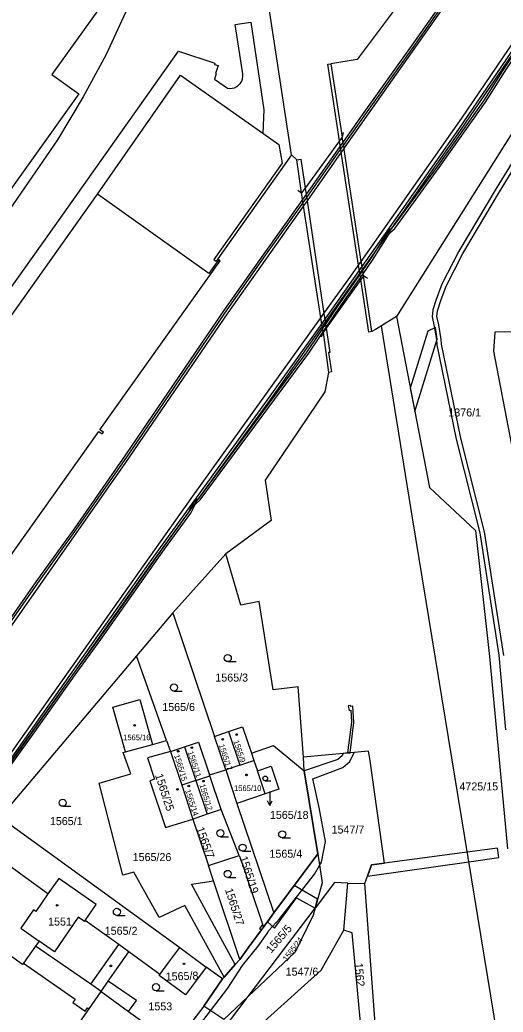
# Model space of a CAD drawing. Extents: x -756746 to -753363, y -1166406 to -1161727.
# Drawn here: x -755243 to -755140.3, y -1164061.5 to -1163850.8 of the extents above; entities that cross this region are included whole.
import ezdxf

# ---------------------------------------------------------------- set-up
doc = ezdxf.new("R2010")
doc.units = 0
for name, color, linetype in [('Hranice parcel', 7, 'Continuous'), ('Parcelní čísla', 7, 'Continuous'), ('Pop  PČ popisy', 7, 'Continuous'), ('Vnitřní kresba', 7, 'Continuous'), ('Věcná břemena k části', 7, 'Continuous'), ('Značky budov', 7, 'Continuous'), ('Značky kultur', 7, 'Continuous')]:
    doc.layers.add(name, color=color, linetype=linetype)

msp = doc.modelspace()

# ---------------------------------------------------------------- linework, layer by layer
at = {"layer": 'Hranice parcel'}
for p, q in [((-755185.29, -1163879.41), (-755200.67, -1163778.19)), ((-755134.7, -1163868.81), (-755162.99, -1163913.8)), ((-755174.12, -1163878.05), (-755174.48, -1163875.65)), ((-755185.29, -1163879.41), (-755201.28, -1163902.03)), ((-755168.21, -1163916.99), (-755170, -1163905.17)), ((-755162.99, -1163913.8), (-755166.14, -1163915.73)), ((-755199.2, -1163964.15), (-755210.49, -1163976.73)), ((-755210.49, -1163976.73), (-755218.18, -1163985.83)), ((-755210.49, -1163976.73), (-755201.64, -1164002.95)), ((-755218.18, -1163985.83), (-755247.18, -1164020.15)), ((-755211.8, -1164003.86), (-755218.18, -1163985.83)), ((-755201.64, -1164002.95), (-755198.65, -1164001.94)), ((-755198.65, -1164001.94), (-755196.25, -1164009.06)), ((-755214.79, -1164004.68), (-755211.8, -1164003.86)), ((-755211.8, -1164003.86), (-755210.99, -1164006.16)), ((-755199.25, -1164010.07), (-755201.64, -1164002.95)), ((-755220.54, -1164006.22), (-755214.79, -1164004.68)), ((-755210.99, -1164006.16), (-755208, -1164005.17)), ((-755210.99, -1164006.16), (-755208.59, -1164013.34)), ((-755208, -1164005.17), (-755205.6, -1164012.34)), ((-755196.25, -1164009.06), (-755193.25, -1164008.05)), ((-755193.77, -1164006.53), (-755193.25, -1164008.05)), ((-755193.25, -1164008.05), (-755192.5, -1164010.28)), ((-755182.61, -1164010.3), (-755182.7, -1164007.34)), ((-755202.66, -1164011.14), (-755199.25, -1164010.07)), ((-755196.25, -1164009.06), (-755199.25, -1164010.07)), ((-755199.25, -1164010.07), (-755196.85, -1164017.18)), ((-755190.86, -1164015.16), (-755192.5, -1164010.28)), ((-755179.68, -1164027.89), (-755182.61, -1164010.3)), ((-755205.6, -1164012.34), (-755208.59, -1164013.34)), ((-755205.6, -1164012.34), (-755202.6, -1164011.34)), ((-755205.6, -1164012.34), (-755203.19, -1164019.51)), ((-755202.6, -1164011.34), (-755202.66, -1164011.14)), ((-755200.19, -1164018.5), (-755202.6, -1164011.34)), ((-755208.59, -1164013.34), (-755206.2, -1164020.51)), ((-755190.86, -1164015.16), (-755196.85, -1164017.18)), ((-755200.19, -1164018.5), (-755203.19, -1164019.51)), ((-755196.41, -1164028.24), (-755200.19, -1164018.5)), ((-755196.85, -1164017.18), (-755188.99, -1164040.47)), ((-755247.18, -1164020.15), (-755208.99, -1164047.83)), ((-755206.2, -1164020.51), (-755202.91, -1164030.37)), ((-755236.99, -1164036.38), (-755251.92, -1164025.59)), ((-755202.91, -1164030.37), (-755196.41, -1164028.24)), ((-755188.99, -1164040.47), (-755179.68, -1164027.89)), ((-755179.68, -1164027.89), (-755178.79, -1164034.04)), ((-755178.79, -1164034.04), (-755180.24, -1164039.42)), ((-755174.14, -1164044.14), (-755173.3, -1164034.13)), ((-755173.3, -1164034.13), (-755169.71, -1164034.24)), ((-755167.38, -1164065.83), (-755169.71, -1164034.24)), ((-755194.48, -1164058.22), (-755180.24, -1164039.42)), ((-755180.24, -1164039.42), (-755180.66, -1164040.95)), ((-755191.22, -1164043.46), (-755188.99, -1164040.47)), ((-755208.99, -1164047.83), (-755203.38, -1164051.95)), ((-755213.2, -1164053.5), (-755219.8, -1164048.7)), ((-755199.93, -1164054.48), (-755203.38, -1164051.95)), ((-755203.9, -1164060.26), (-755199.93, -1164054.48)), ((-755199.93, -1164054.48), (-755199.6, -1164054.1)), ((-755204.2, -1164071.05), (-755194.48, -1164058.22)), ((-755194.48, -1164058.22), (-755199.63, -1164063.08)), ((-755203.9, -1164060.26), (-755210.12, -1164068.37)), ((-755199.63, -1164063.08), (-755203.9, -1164060.26))]:
    msp.add_line(p, q, dxfattribs=at)
for points in [[(-755170.47, -1163902.07), (-755149.1, -1163871.68), (-755114.4, -1163820.53), (-755093.07, -1163789.4), (-755085.78, -1163778.92), (-755083.34, -1163775.4), (-755081.35, -1163772.53), (-755080.14, -1163770.78), (-755065.63, -1163755.96), (-755052.51, -1163736.85), (-755049.48, -1163728.9), (-755039.17, -1163712.26), (-755009.01, -1163669.45), (-754999.41, -1163656.39), (-754954.13, -1163594.69), (-754930.57, -1163560.13), (-754908.98, -1163528.56), (-754897.87, -1163516.77), (-754885.58, -1163499.8), (-754882.52, -1163493.73), (-754880.64, -1163487.15)], [(-755174.12, -1163878.05), (-755174.05, -1163877.95), (-755139.66, -1163829.27), (-755130.64, -1163811.34), (-755118.79, -1163792.86), (-755111.23, -1163783.78), (-755097.41, -1163768.01), (-755096.78, -1163766.91), (-755096.33, -1163766.28), (-755094.31, -1163763.43), (-755093.86, -1163762.79), (-755080.53, -1163744.41), (-755074.29, -1163735.44), (-755066.05, -1163724.12)], [(-755218.89, -1163845.62), (-755224.64, -1163858.16), (-755229.52, -1163867.15), (-755234.95, -1163876.24), (-755249.06, -1163896.63), (-755250.99, -1163895.24), (-755258.04, -1163905.09), (-755296.18, -1163878.05), (-755294.34, -1163875.45), (-755382.37, -1163813.36), (-755375.23, -1163803.19), (-755342.62, -1163757.58), (-755296.57, -1163790.35), (-755277.65, -1163763.62), (-755210.71, -1163810.43), (-755212.41, -1163812.86), (-755211.26, -1163813.66), (-755209.62, -1163814.81), (-755214.62, -1163833.53), (-755218.89, -1163845.62)], [(-755160.32, -1163844.39), (-755171.35, -1163859.16), (-755176.9, -1163860.1), (-755174.48, -1163875.65)], [(-755195.61, -1163862.24), (-755197.21, -1163851.75), (-755193.94, -1163851.25), (-755191.12, -1163869.87), (-755191.37, -1163874.81), (-755187.97, -1163877.23), (-755187.28, -1163881.23), (-755201.75, -1163901.69), (-755201.28, -1163902.03)], [(-755306.19, -1164000.04), (-755306.06, -1163999.76), (-755308.91, -1163997.74), (-755235.95, -1163895.13), (-755209.3, -1163857.39), (-755201.52, -1163859.96), (-755201.6, -1163860.23), (-755200.84, -1163860.47), (-755201.4, -1163862.15), (-755201.26, -1163862.2), (-755201.63, -1163863.34), (-755198.89, -1163865.27)], [(-755198.89, -1163865.27), (-755198.38, -1163865.34), (-755197.86, -1163865.31), (-755197.35, -1163865.18), (-755196.89, -1163864.95), (-755196.84, -1163864.92), (-755196.43, -1163864.6), (-755196.08, -1163864.21), (-755195.83, -1163863.76), (-755195.66, -1163863.27), (-755195.58, -1163862.76), (-755195.61, -1163862.24)], [(-755174.48, -1163875.65), (-755175.06, -1163876.45), (-755175.83, -1163877.51), (-755182.38, -1163886.5), (-755183.13, -1163887.53), (-755184.16, -1163880.5), (-755185.29, -1163879.41)], [(-755174.12, -1163878.05), (-755174.69, -1163878.86), (-755181.98, -1163889.2), (-755182.71, -1163890.24), (-755198.76, -1163913), (-755220.52, -1163944.76), (-755254.57, -1163993.35)], [(-755170.47, -1163902.07), (-755174.07, -1163878.32), (-755174.12, -1163878.05)], [(-755126.28, -1163898.71), (-755117.86, -1163916.68), (-755142.12, -1163917.07), (-755142.4, -1163921.16), (-755133.19, -1163969.06)], [(-755279.93, -1164056.27), (-755241.55, -1164001.85), (-755206.61, -1163952.44), (-755179.04, -1163914.05), (-755178.39, -1163913.16), (-755172.67, -1163905.19), (-755171.03, -1163902.86), (-755170.47, -1163902.07)], [(-755262.9, -1163989.81), (-755226.21, -1163938.2), (-755225.45, -1163938.73), (-755225.19, -1163938.37), (-755225.95, -1163937.83), (-755200.43, -1163901.95), (-755200.73, -1163901.73), (-755201.06, -1163902.19), (-755201.28, -1163902.03)], [(-755170, -1163905.17), (-755170.42, -1163902.41), (-755170.47, -1163902.07)], [(-755170, -1163905.17), (-755170.56, -1163905.95), (-755177.93, -1163916.28), (-755178.56, -1163917.16), (-755177.41, -1163925.64), (-755178.2, -1163929.75), (-755190.84, -1163948.53), (-755189.58, -1163957.09), (-755199.2, -1163964.15)], [(-755162.99, -1163913.8), (-755155.97, -1163950.08), (-755146.23, -1163959.2), (-755143.25, -1163985.98), (-755139.44, -1164026.87)], [(-755166.14, -1163915.73), (-755167.47, -1163916.55), (-755168.21, -1163916.99)], [(-755090.79, -1164371.32), (-755092.88, -1164371.24), (-755094.24, -1164365.94), (-755098.9, -1164363.21), (-755100.05, -1164351.8), (-755105.42, -1164304.95), (-755109.15, -1164266.99), (-755109.44, -1164263.14), (-755126.07, -1164158.35), (-755137.18, -1164092.24), (-755141.56, -1164066.69), (-755159.55, -1163956.57), (-755166.14, -1163915.73)], [(-755182.7, -1164007.34), (-755183.87, -1163992.4), (-755189.15, -1163993.07), (-755192.16, -1163974.34), (-755196.06, -1163975.12), (-755199.2, -1163964.15)], [(-755220.54, -1164006.22), (-755223.2, -1163996.73), (-755217.51, -1163995.11), (-755214.79, -1164004.68)], [(-755198.65, -1164001.94), (-755195.65, -1164000.93), (-755193.77, -1164006.53)], [(-755208, -1164005.17), (-755205.01, -1164004.17), (-755202.66, -1164011.14)], [(-755199.6, -1164054.1), (-755207.9, -1164038.9), (-755213.4, -1164041.43), (-755218.73, -1164031.77), (-755221.06, -1164032.47), (-755226.09, -1164012.93), (-755219.42, -1164010.92), (-755221.02, -1164006.36), (-755220.54, -1164006.22)], [(-755210.99, -1164006.16), (-755215.83, -1164007.49), (-755214.33, -1164012.05), (-755215.32, -1164012.4), (-755212.03, -1164022.3), (-755206.2, -1164020.51)], [(-755193.77, -1164006.53), (-755189.09, -1164004.9), (-755182.61, -1164010.3)], [(-755169.71, -1164034.24), (-755168.27, -1164030.24), (-755165.49, -1164029.91), (-755168.67, -1164007.69), (-755168.9, -1164006.07), (-755182.7, -1164007.34)], [(-755192.5, -1164010.28), (-755189.57, -1164009.29), (-755187.93, -1164014.17), (-755190.86, -1164015.16)], [(-755203.19, -1164019.51), (-755203.95, -1164019.75), (-755206.2, -1164020.51)], [(-755196.41, -1164028.24), (-755195.68, -1164030.11), (-755194.04, -1164035.08), (-755191.22, -1164043.46)], [(-755196.25, -1164050.32), (-755201.82, -1164033.63), (-755202.91, -1164030.37)], [(-755219.8, -1164048.7), (-755221.93, -1164047.17), (-755229.06, -1164042.06), (-755226.74, -1164038.69), (-755234.71, -1164033.13), (-755236.99, -1164036.38)], [(-755173.3, -1164034.13), (-755176.15, -1164034.01), (-755180.24, -1164039.42)], [(-755236.99, -1164036.38), (-755239.57, -1164040.12), (-755240.02, -1164039.81), (-755242.74, -1164043.66), (-755238.84, -1164046.45), (-755239.61, -1164047.52)], [(-755239.61, -1164047.52), (-755242.21, -1164051.13), (-755242.38, -1164051.38), (-755260.86, -1164038.14)], [(-755180.66, -1164040.95), (-755184.49, -1164048.79), (-755194.48, -1164058.22)], [(-755202.44, -1164073.75), (-755178.96, -1164052.6), (-755174.14, -1164044.14)], [(-755196.25, -1164050.32), (-755194.48, -1164047.85), (-755191.22, -1164043.46)], [(-755170.1, -1164069.06), (-755172.42, -1164044.66), (-755174.14, -1164044.14)], [(-755225.71, -1164057.17), (-755227.91, -1164055.58), (-755239.61, -1164047.52)], [(-755213.2, -1164053.5), (-755211.3, -1164050.91), (-755208.99, -1164047.83)], [(-755225.71, -1164057.17), (-755224.21, -1164054.94), (-755219.8, -1164048.7)], [(-755199.6, -1164054.1), (-755197.21, -1164051.4), (-755196.25, -1164050.32)], [(-755203.38, -1164051.95), (-755205.69, -1164055.03), (-755207.57, -1164057.59), (-755207.78, -1164057.88), (-755213.39, -1164053.76), (-755213.2, -1164053.5)], [(-755232.54, -1164067.02), (-755228.21, -1164060.85), (-755225.71, -1164057.17)], [(-755225.71, -1164057.17), (-755219.87, -1164061.37), (-755210.12, -1164068.37)]]:
    msp.add_lwpolyline(points, dxfattribs=at)
at = {"layer": 'Pop  PČ popisy'}
for p, q in [((-755189.89, -1164014.64), (-755189.84, -1164017.64)), ((-755189.84, -1164017.64), (-755190.36, -1164016.65)), ((-755189.84, -1164017.64), (-755189.35, -1164016.63))]:
    msp.add_line(p, q, dxfattribs=at)
at = {"layer": 'Vnitřní kresba'}
for p, q in [((-755222.39, -1163843.18), (-755236.14, -1163862.38)), ((-755177.54, -1163860.2), (-755176.9, -1163860.1)), ((-755175.06, -1163876.45), (-755177.54, -1163860.2)), ((-755236.14, -1163862.38), (-755230.42, -1163866.5)), ((-755226.46, -1163887.81), (-755208.81, -1163862.49)), ((-755208.81, -1163862.49), (-755191.37, -1163874.81)), ((-755230.42, -1163866.5), (-755250.99, -1163895.24)), ((-755174.29, -1163874.67), (-755174.48, -1163875.65)), ((-755174.69, -1163878.86), (-755175.06, -1163876.45)), ((-755171.03, -1163902.86), (-755174.69, -1163878.86)), ((-755184.16, -1163880.5), (-755183.3, -1163880.37)), ((-755183.3, -1163880.37), (-755182.38, -1163886.5)), ((-755306.06, -1163999.76), (-755226.46, -1163887.81)), ((-755202.8, -1163904.63), (-755226.46, -1163887.81)), ((-755183.94, -1163886.94), (-755183.13, -1163887.53)), ((-755182.71, -1163890.24), (-755183.13, -1163887.53)), ((-755182.38, -1163886.5), (-755181.98, -1163889.2)), ((-755179.04, -1163914.05), (-755182.71, -1163890.24)), ((-755181.98, -1163889.2), (-755178.39, -1163913.16)), ((-755201.06, -1163902.19), (-755202.8, -1163904.63)), ((-755170.56, -1163905.95), (-755171.03, -1163902.86)), ((-755168.86, -1163917.09), (-755170.56, -1163905.95)), ((-755169.16, -1163905.72), (-755170, -1163905.17)), ((-755178.39, -1163913.16), (-755177.93, -1163916.28)), ((-755178.56, -1163917.16), (-755179.04, -1163914.05)), ((-755178.87, -1163918.11), (-755178.56, -1163917.16)), ((-755177.93, -1163916.28), (-755177.16, -1163921.41)), ((-755168.21, -1163916.99), (-755168.86, -1163917.09)), ((-755177.16, -1163921.41), (-755177.43, -1163921.44)), ((-755177.43, -1163921.44), (-755176.81, -1163925.55)), ((-755176.81, -1163925.55), (-755177.41, -1163925.64)), ((-755230.57, -1164041.34), (-755235.62, -1164048.75)), ((-755229.21, -1164042.28), (-755230.57, -1164041.34)), ((-755229.06, -1164042.06), (-755229.21, -1164042.28)), ((-755235.62, -1164048.75), (-755238.84, -1164046.45)), ((-755227.91, -1164055.58), (-755221.93, -1164047.17)), ((-755242.21, -1164051.13), (-755231.22, -1164058.77)), ((-755218.21, -1164059.07), (-755224.21, -1164054.94)), ((-755231.22, -1164058.77), (-755231.71, -1164059.49)), ((-755231.71, -1164059.49), (-755229.06, -1164061.33)), ((-755229.06, -1164061.33), (-755228.56, -1164060.61)), ((-755228.56, -1164060.61), (-755228.21, -1164060.85)), ((-755219.87, -1164061.37), (-755218.21, -1164059.07))]:
    msp.add_line(p, q, dxfattribs=at)
msp.add_lwpolyline([(-755197.21, -1164051.4), (-755206.5, -1164034.38), (-755201.82, -1164033.63)], dxfattribs=at)
at = {"layer": 'Věcná břemena k části'}
for points in [[(-755149.98, -1163842.28), (-755159.85, -1163856.33), (-755170.27, -1163870.96), (-755174.32, -1163876.7), (-755175.47, -1163878.34), (-755183.44, -1163889.64), (-755191.14, -1163900.43), (-755199.85, -1163912.8), (-755208.12, -1163924.98), (-755220.52, -1163943.14), (-755231.31, -1163958.63), (-755239.54, -1163970.14), (-755252.61, -1163988.78)], [(-755252.21, -1163989.06), (-755239.14, -1163970.42), (-755230.91, -1163958.91), (-755220.1, -1163943.42), (-755207.7, -1163925.26), (-755199.43, -1163913.08), (-755190.74, -1163900.71), (-755183.04, -1163889.92), (-755175.07, -1163878.62), (-755174.21, -1163877.42), (-755169.87, -1163871.24), (-755159.45, -1163856.61), (-755149.58, -1163842.56)], [(-755130.54, -1163846.69), (-755139.98, -1163860.81), (-755144.48, -1163867.98), (-755154.29, -1163881.86), (-755163.72, -1163894.72), (-755164.75, -1163895.68), (-755168.47, -1163901.54), (-755170.18, -1163903.99), (-755174.84, -1163910.63), (-755182.02, -1163921.29), (-755205.01, -1163952.4), (-755206.15, -1163953.36), (-755207.1, -1163955.25), (-755212.61, -1163962.89), (-755226.13, -1163982.07), (-755231.58, -1163989.61), (-755240.18, -1164001.73), (-755245.91, -1164009.73)], [(-755245.51, -1164010.01), (-755239.78, -1164002.02), (-755231.18, -1163989.91), (-755225.73, -1163982.37), (-755212.21, -1163963.18), (-755206.68, -1163955.53), (-755205.75, -1163953.68), (-755204.65, -1163952.74), (-755181.62, -1163921.57), (-755174.42, -1163910.91), (-755170.07, -1163904.7), (-755168.05, -1163901.82), (-755164.37, -1163896), (-755163.34, -1163895.06), (-755153.89, -1163882.16), (-755144.06, -1163868.26), (-755139.56, -1163861.09), (-755130.12, -1163846.97)], [(-755133.68, -1163850.31), (-755149.8, -1163873.97), (-755163.7, -1163893.74), (-755170.31, -1163903.12), (-755179.55, -1163916.24), (-755189.52, -1163930.23), (-755215.57, -1163966.18), (-755266, -1164037.5)], [(-755265.6, -1164037.8), (-755215.17, -1163966.48), (-755189.12, -1163930.53), (-755179.15, -1163916.52), (-755170.2, -1163903.83), (-755163.92, -1163894.91), (-755149.38, -1163874.25), (-755133.26, -1163850.59)], [(-755132, -1163870.59), (-755141.83, -1163886.56), (-755149.75, -1163899.92), (-755153.33, -1163906.88), (-755154.54, -1163910.15), (-755155.23, -1163912.34), (-755155.41, -1163913.84), (-755154.95, -1163915.9), (-755154.47, -1163918.67), (-755154.39, -1163919.77), (-755150.33, -1163939.85), (-755145.28, -1163959.75), (-755141.23, -1163985.73), (-755139.81, -1164001.55)], [(-755140.21, -1163985.78), (-755144.32, -1163959.49), (-755149.35, -1163939.65), (-755153.39, -1163919.65), (-755153.47, -1163918.63), (-755154, -1163915.52), (-755154.39, -1163913.8), (-755154.24, -1163912.54), (-755153.54, -1163910.35), (-755152.42, -1163907.31), (-755148.86, -1163900.38), (-755141.13, -1163887.33), (-755131.18, -1163871.17)], [(-755204.56, -1164063.98), (-755202.45, -1164061.22), (-755198.79, -1164056.44), (-755195.67, -1164051.6), (-755192.34, -1164047.54), (-755190.45, -1164044.85), (-755190.08, -1164044.21), (-755187.77, -1164041.64), (-755180.42, -1164032.22), (-755179.32, -1164030.38), (-755178.89, -1164029.66), (-755178.04, -1164025.27), (-755179.39, -1164018.04), (-755180.75, -1164011.95), (-755174.36, -1164009.6), (-755172.86, -1164008.29), (-755171.97, -1164006.35), (-755172.84, -1164006.43), (-755173.35, -1164006.48), (-755174.27, -1164006.56), (-755174.5, -1164007.07), (-755175.4, -1164007.84), (-755182.61, -1164010.3), (-755179.68, -1164027.89), (-755188.99, -1164040.47), (-755191.22, -1164043.46), (-755191.64, -1164044.03), (-755194.48, -1164047.85), (-755196.25, -1164050.32), (-755197.21, -1164051.4), (-755199.6, -1164054.1), (-755199.93, -1164054.48), (-755203.9, -1164060.26), (-755210.12, -1164068.37)]]:
    msp.add_lwpolyline(points, dxfattribs=at)
for points in [[(-755156.33, -1163916.9), (-755160.05, -1163928.97), (-755159.09, -1163933.96), (-755154.34, -1163918.56), (-755154.72, -1163916.12)], [(-755173.35, -1164006.48), (-755172.84, -1164006.43), (-755172.02, -1163999.98), (-755172.23, -1163996.57), (-755172.69, -1163996.64), (-755172.74, -1163996.4), (-755173.23, -1163996.5), (-755173.03, -1163997.48), (-755172.68, -1163997.41), (-755172.52, -1163999.96)], [(-755169.14, -1164032.67), (-755147.62, -1164029.57), (-755141.22, -1164028.65), (-755141.5, -1164026.67), (-755147.96, -1164027.54), (-755165.49, -1164029.91), (-755168.27, -1164030.24)], [(-755190.38, -1164042.33), (-755188.85, -1164043.66), (-755184.19, -1164037.26), (-755180.24, -1164039.42), (-755179.73, -1164037.54), (-755184.69, -1164034.66), (-755188.99, -1164040.47)], [(-755191.64, -1164044.03), (-755191.22, -1164043.46), (-755191.41, -1164042.88), (-755192.04, -1164043.73)]]:
    msp.add_lwpolyline(points, close=True, dxfattribs=at)
at = {"layer": 'Značky budov'}
for centre in [(-755218.56, -1164000.62), (-755199.87, -1164003.58), (-755196.91, -1164002.56), (-755209.33, -1164006.11), (-755206.44, -1164005.36), (-755203.97, -1164012.47), (-755194.82, -1164011.13), (-755209.49, -1164014.22), (-755207.08, -1164013.51), (-755235.03, -1164038.83), (-755223.63, -1164051.71), (-755208.09, -1164051.27)]:
    msp.add_circle(centre, 0.175, dxfattribs=at)
at = {"layer": 'Značky kultur'}
for p, q in [((-755198.8, -1163987.08), (-755197.05, -1163987.08)), ((-755210.23, -1163993.33), (-755208.48, -1163993.33)), ((-755190.83, -1164012.38), (-755189.66, -1164012.38)), ((-755233.86, -1164017.81), (-755232.11, -1164017.81)), ((-755200.37, -1164024.27), (-755198.62, -1164024.27)), ((-755187.24, -1164024.5), (-755185.49, -1164024.5)), ((-755195.66, -1164027.33), (-755193.91, -1164027.33)), ((-755198.81, -1164032.92), (-755197.06, -1164032.92)), ((-755222.35, -1164040.98), (-755220.6, -1164040.98)), ((-755214.04, -1164056.98), (-755212.29, -1164056.98))]:
    msp.add_line(p, q, dxfattribs=at)
for centre, radius in [((-755198.8, -1163986.33), 0.75), ((-755210.23, -1163992.58), 0.75), ((-755190.84, -1164011.88), 0.502), ((-755233.86, -1164017.06), 0.75), ((-755200.37, -1164023.52), 0.75), ((-755187.24, -1164023.75), 0.75), ((-755195.66, -1164026.58), 0.75), ((-755198.81, -1164032.17), 0.75), ((-755222.35, -1164040.23), 0.75), ((-755214.04, -1164056.23), 0.75)]:
    msp.add_circle(centre, radius, dxfattribs=at)

# ---------------------------------------------------------------- texts
at = {"layer": 'Parcelní čísla'}
for s, height, p in [('1376/1', 1.7, (-755151.97, -1163935.01)), ('1565/3', 1.7, (-755201.45, -1163991.32)), ('1565/6', 1.7, (-755212.72, -1163997.57)), ('1565/16', 1.2, (-755221.01, -1164003.77)), ('4725/15', 1.7, (-755149.61, -1164014.43)), ('1565/10', 1.2, (-755197.47, -1164014.57)), ('1565/18', 1.7, (-755189.86, -1164020.49)), ('1565/1', 1.7, (-755236.58, -1164021.8)), ('1547/7', 1.7, (-755176.76, -1164023.59)), ('1565/4', 1.7, (-755189.95, -1164028.73)), ('1565/26', 1.7, (-755219, -1164029.44)), ('1551', 1.7, (-755236.95, -1164043.14)), ('1565/2', 1.7, (-755224.93, -1164045.1)), ('1547/6', 1.7, (-755186.52, -1164053.78)), ('1553', 1.7, (-755215.65, -1164061.15))]:
    msp.add_text(s, height=height, dxfattribs=at).set_placement(p)
for s, height, rotation, p in [('1565/9', 1.2, 288, (-755197.63, -1164003.98)), ('1565/11', 1.2, 289, (-755207.35, -1164006.33)), ('1565/17', 1.2, 288, (-755200.73, -1164004.81)), ('1565/15', 1.2, 287, (-755210.21, -1164007)), ('1565/25', 1.7, 288, (-755214.28, -1164011.18)), ('1565/14', 1.2, 288, (-755207.89, -1164014.45)), ('1565/12', 1.2, 287, (-755204.82, -1164013.28)), ('1565/7', 1.7, 290, (-755205.54, -1164022.53)), ('1565/19', 1.7, 288, (-755196.33, -1164028.7)), ('1565/27', 1.7, 288, (-755199.42, -1164035.51)), ('1565/5', 1.7, 49, (-755189.59, -1164049.12)), ('1565/24', 1.2, 53, (-755186.27, -1164050.83)), ('1562', 1.7, 275, (-755171.85, -1164051.14)), ('1565/8', 1.7, 2, (-755211.96, -1164054.85))]:
    msp.add_text(s, height=height, rotation=rotation, dxfattribs=at).set_placement(p)

doc.saveas('drawing.dxf')
